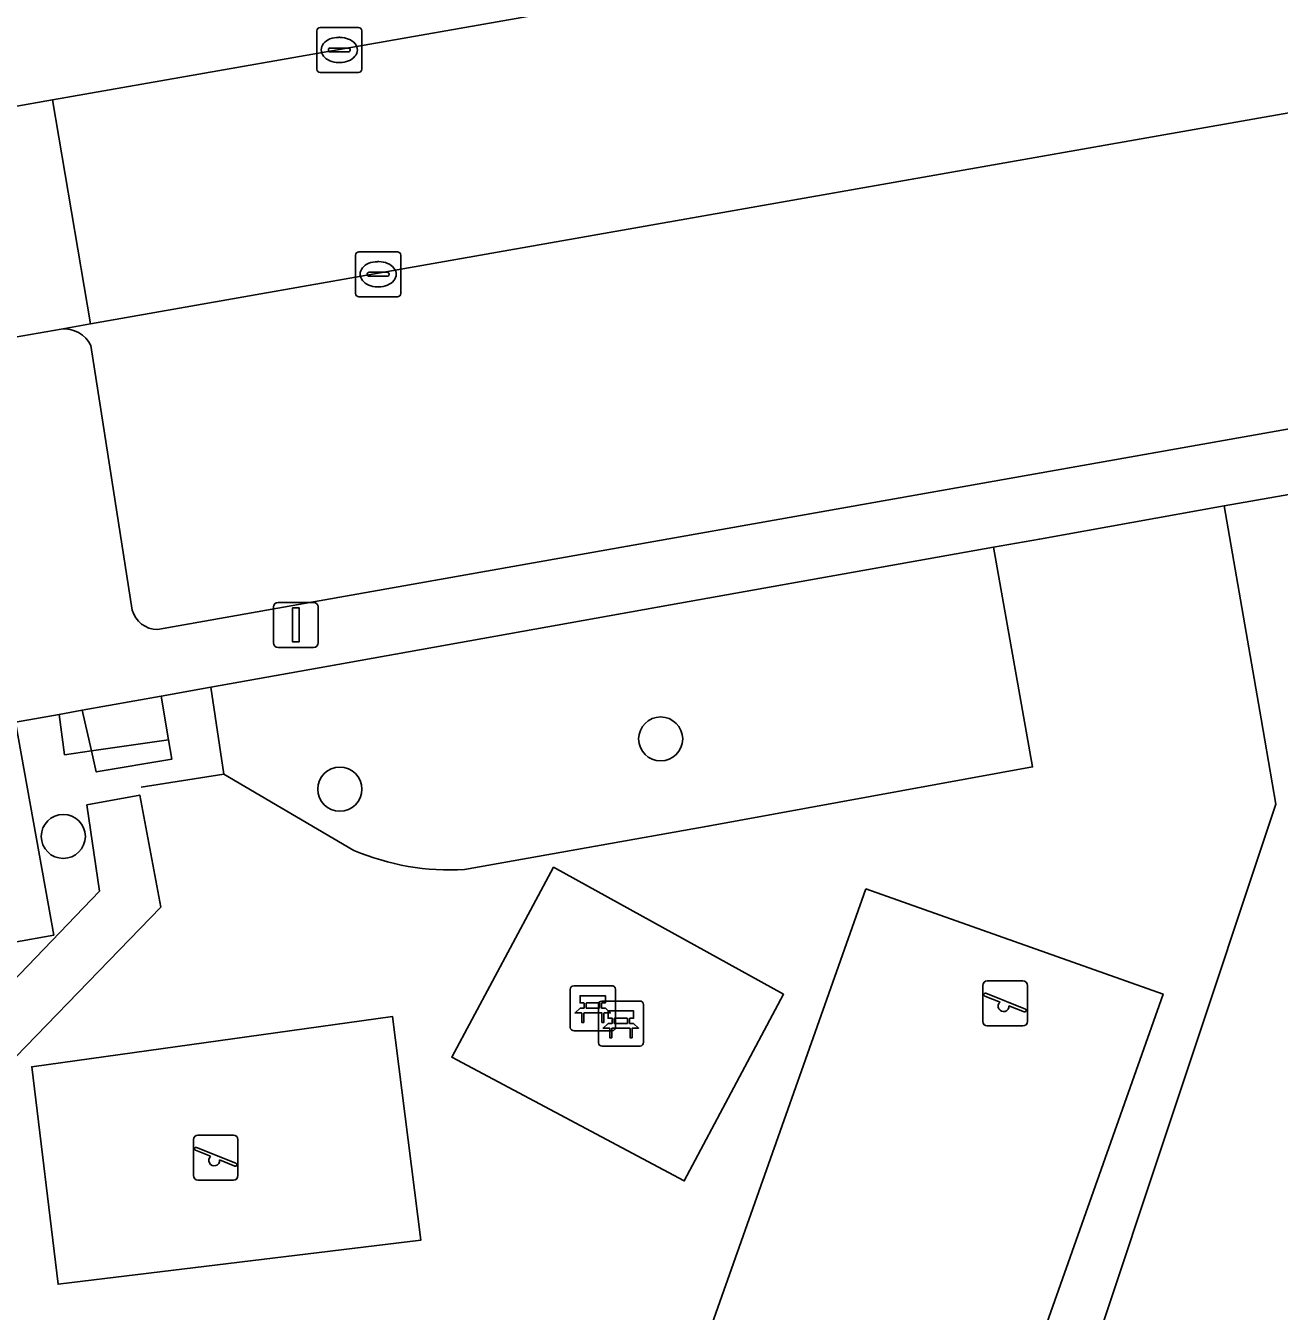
# Model space of a CAD drawing. Extents: x 162879 to 165540, y 384011 to 385181.
# Drawn here: x 164307.79 to 164335.61, y 384659.6 to 384688.13 of the extents above; entities that cross this region are included whole.
import ezdxf

# ---------------------------------------------------------------- set-up
doc = ezdxf.new("R2010")
doc.units = 0
for name, color, linetype in [('IMGEO_Bank', 7, 'Continuous'), ('IMGEO_Boom', 7, 'Continuous'), ('IMGEO_Groenvoorziening', 7, 'Continuous'), ('IMGEO_Hek', 7, 'Continuous'), ('IMGEO_Kolk', 7, 'Continuous'), ('IMGEO_Lichtmast', 7, 'Continuous'), ('IMGEO_Parkeervlak_open', 7, 'Continuous'), ('IMGEO_Rijbaan_lokaal_open', 7, 'Continuous'), ('IMGEO_Speelvoorziening', 7, 'Continuous'), ('IMGEO_Terreindeel_open', 7, 'Continuous'), ('IMGEO_Terreindeel_zand', 7, 'Continuous'), ('IMGEO_Voetpad_open', 7, 'Continuous')]:
    doc.layers.add(name, color=color, linetype=linetype)

msp = doc.modelspace()

# ---------------------------------------------------------------- linework, layer by layer
at = {"layer": 'IMGEO_Bank'}
for p, q in [((164319.949, 384666.822), (164320.79, 384666.822)), ((164320.79, 384666.822), (164319.949, 384666.822)), ((164319.874, 384665.897), (164319.874, 384666.738)), ((164319.874, 384666.738), (164319.874, 384665.897)), ((164320.874, 384666.747), (164320.874, 384665.906)), ((164320.874, 384665.906), (164320.874, 384666.747)), ((164320.571, 384666.22), (164320.178, 384666.22)), ((164320.183, 384666.328), (164320.183, 384666.434)), ((164320.227, 384666.434), (164320.227, 384666.328)), ((164320.515, 384666.44), (164320.233, 384666.44)), ((164320.233, 384666.322), (164320.515, 384666.322)), ((164320.497, 384665.557), (164320.497, 384666.398)), ((164320.497, 384666.398), (164320.497, 384665.557)), ((164320.521, 384666.328), (164320.521, 384666.434)), ((164320.565, 384666.434), (164320.565, 384666.328)), ((164320.572, 384666.482), (164321.413, 384666.482)), ((164321.413, 384666.482), (164320.572, 384666.482)), ((164321.497, 384666.407), (164321.497, 384665.566)), ((164321.497, 384665.566), (164321.497, 384666.407)), ((164320.806, 384665.988), (164320.806, 384666.094)), ((164320.85, 384666.094), (164320.85, 384665.988)), ((164321.138, 384666.1), (164320.856, 384666.1)), ((164320.856, 384665.982), (164321.138, 384665.982)), ((164321.144, 384665.988), (164321.144, 384666.094)), ((164321.188, 384666.094), (164321.188, 384665.988)), ((164320.799, 384665.822), (164319.958, 384665.822)), ((164319.958, 384665.822), (164320.799, 384665.822)), ((164321.194, 384665.88), (164320.801, 384665.88)), ((164321.422, 384665.482), (164320.581, 384665.482)), ((164320.581, 384665.482), (164321.422, 384665.482))]:
    msp.add_line(p, q, dxfattribs=at)
for points in [[(164320.177, 384666.44), (164320.091, 384666.44), (164320.091, 384666.601), (164320.654, 384666.601), (164320.654, 384666.44), (164320.571, 384666.44)], [(164320.121, 384666.22), (164319.979, 384666.22), (164320.091, 384666.322), (164320.177, 384666.322)], [(164320.171, 384666.213), (164320.171, 384666.006), (164320.128, 384666.006), (164320.128, 384666.213)], [(164320.571, 384666.322), (164320.654, 384666.322), (164320.766, 384666.22), (164320.627, 384666.22)], [(164320.621, 384666.213), (164320.621, 384666.006), (164320.577, 384666.006), (164320.577, 384666.213)], [(164320.8, 384666.1), (164320.714, 384666.1), (164320.714, 384666.261), (164321.277, 384666.261), (164321.277, 384666.1), (164321.194, 384666.1)], [(164320.744, 384665.88), (164320.602, 384665.88), (164320.714, 384665.982), (164320.8, 384665.982)], [(164321.194, 384665.982), (164321.277, 384665.982), (164321.389, 384665.88), (164321.25, 384665.88)], [(164320.794, 384665.873), (164320.794, 384665.666), (164320.751, 384665.666), (164320.751, 384665.873)], [(164321.244, 384665.873), (164321.244, 384665.666), (164321.2, 384665.666), (164321.2, 384665.873)]]:
    msp.add_lwpolyline(points, dxfattribs=at)
for centre, radius, start, end in [((164319.952, 384666.744), 0.0779, 92.4484, 184.2845), ((164319.952, 384666.744), 0.0779, 92.4484, 184.2845), ((164320.796, 384666.744), 0.0779, 2.4484, 94.2845), ((164320.796, 384666.744), 0.0779, 2.4484, 94.2845), ((164320.121, 384666.213), 0.00671, 2.8957, 87.1043), ((164320.178, 384666.213), 0.00671, 92.8957, 177.1043), ((164320.176, 384666.433), 0.00671, 2.8957, 87.1043), ((164320.176, 384666.329), 0.00671, 272.8957, 357.1043), ((164320.233, 384666.433), 0.00671, 92.8957, 177.1043), ((164320.233, 384666.329), 0.00671, 182.8957, 267.1043), ((164320.575, 384666.404), 0.0779, 92.4484, 184.2845), ((164320.575, 384666.404), 0.0779, 92.4484, 184.2845), ((164320.515, 384666.433), 0.00671, 2.8957, 87.1043), ((164320.515, 384666.329), 0.00671, 272.8957, 357.1043), ((164320.572, 384666.433), 0.00671, 92.8957, 177.1043), ((164320.572, 384666.329), 0.00671, 182.8957, 267.1043), ((164320.57, 384666.213), 0.00671, 2.8957, 87.1043), ((164320.627, 384666.213), 0.00671, 92.8957, 177.1043), ((164321.419, 384666.404), 0.0779, 2.4484, 94.2845), ((164321.419, 384666.404), 0.0779, 2.4484, 94.2845), ((164320.799, 384666.093), 0.00671, 2.8957, 87.1043), ((164320.799, 384665.989), 0.00671, 272.8957, 357.1043), ((164320.856, 384666.093), 0.00671, 92.8957, 177.1043), ((164320.856, 384665.989), 0.00671, 182.8957, 267.1043), ((164321.138, 384666.093), 0.00671, 2.8957, 87.1043), ((164321.138, 384665.989), 0.00671, 272.8957, 357.1043), ((164321.195, 384666.093), 0.00671, 92.8957, 177.1043), ((164321.195, 384665.989), 0.00671, 182.8957, 267.1043), ((164319.952, 384665.9), 0.0779, 182.4484, 274.2845), ((164319.952, 384665.9), 0.0779, 182.4484, 274.2845), ((164320.744, 384665.873), 0.00671, 2.8957, 87.1043), ((164320.801, 384665.873), 0.00671, 92.8957, 177.1043), ((164320.796, 384665.9), 0.0779, 272.4484, 4.2845), ((164320.796, 384665.9), 0.0779, 272.4484, 4.2845), ((164321.193, 384665.873), 0.00671, 2.8957, 87.1043), ((164321.25, 384665.873), 0.00671, 92.8957, 177.1043), ((164320.575, 384665.56), 0.0779, 182.4484, 274.2845), ((164320.575, 384665.56), 0.0779, 182.4484, 274.2845), ((164321.419, 384665.56), 0.0779, 272.4484, 4.2845), ((164321.419, 384665.56), 0.0779, 272.4484, 4.2845)]:
    msp.add_arc(centre, radius, start, end, dxfattribs=at)
at = {"layer": 'IMGEO_Boom'}
for centre in [(164321.879, 384672.299), (164314.759, 384671.184), (164308.622, 384670.136)]:
    msp.add_circle(centre, 0.489, dxfattribs=at)
at = {"layer": 'IMGEO_Groenvoorziening'}
for points in [[(164307.89, 384620.966), (164313.297, 384634.62), (164321.874, 384630.511), (164323.398, 384634.061), (164326.726, 384632.659), (164332.939, 384650.406), (164338.675, 384667.771), (164339.658, 384670.493), (164338.324, 384678.176), (164335.694, 384677.705), (164334.387, 384677.471), (164335.208, 384672.742), (164335.535, 384670.854), (164329.153, 384651.695), (164324.711, 384639.007), (164323.173, 384638.73), (164318.661, 384639.767), (164315.989, 384639.35), (164315.138, 384639.125), (164312.225, 384637.937), (164310.846, 384636.822), (164309.947, 384635.932), (164307.487, 384632.367)], [(164335.535, 384670.854), (164335.208, 384672.742), (164334.387, 384677.471), (164330.285, 384676.737), (164329.264, 384676.554), (164330.134, 384671.679), (164322.929, 384670.363), (164317.529, 384669.4)], [(164329.264, 384676.554), (164322.1, 384675.273), (164314.921, 384673.988), (164311.897, 384673.447), (164312.182, 384671.517), (164315.073, 384669.824)], [(164317.529, 384669.4), (164322.929, 384670.363), (164330.134, 384671.679), (164329.264, 384676.554)], [(164315.073, 384669.824), (164312.182, 384671.517), (164311.897, 384673.447), (164310.794, 384673.25), (164310.958, 384672.283), (164311.032, 384671.854), (164309.354, 384671.567), (164309.246, 384672.034), (164308.652, 384671.948), (164308.532, 384672.845), (164307.558, 384672.671), (164308.411, 384667.947), (164282.927, 384663.387), (164282.975, 384663.113), (164285.501, 384648.584), (164287.749, 384635.655), (164290.149, 384634.786), (164288.179, 384633.184), (164289.683, 384624.534)], [(164307.487, 384632.367), (164309.947, 384635.932), (164310.846, 384636.822), (164312.225, 384637.937), (164315.138, 384639.125), (164315.989, 384639.35), (164318.661, 384639.767), (164323.173, 384638.73), (164324.711, 384639.007), (164329.153, 384651.695), (164335.535, 384670.854)]]:
    msp.add_lwpolyline(points, dxfattribs=at)
for points in [[(164308.532, 384672.845), (164308.652, 384671.948), (164309.246, 384672.034), (164309.039, 384672.936)], [(164282.927, 384663.387), (164308.411, 384667.947), (164307.558, 384672.671), (164290.577, 384669.632), (164281.817, 384668.29)], [(164306.453, 384631.596), (164294.702, 384629.342), (164289.859, 384656.991), (164294.617, 384657.886), (164293.881, 384661.989), (164300.828, 384663.199), (164301.295, 384660.46), (164309.427, 384668.921), (164309.143, 384670.836), (164310.32, 384671.054), (164310.784, 384668.567), (164301.574, 384659.066)], [(164319.502, 384669.451), (164324.608, 384666.631), (164322.404, 384662.491), (164317.244, 384665.234)], [(164326.429, 384668.97), (164333.029, 384666.638), (164325.169, 384644.393), (164318.569, 384646.725)], [(164326.429, 384668.97), (164318.569, 384646.725), (164325.169, 384644.393), (164333.029, 384666.638)], [(164316.555, 384661.174), (164308.505, 384660.196), (164307.92, 384665.024), (164315.927, 384666.139)]]:
    msp.add_lwpolyline(points, close=True, dxfattribs=at)
msp.add_arc((164317.211, 384674.881), 5.49, 247.085, 273.3252, dxfattribs=at)
msp.add_arc((164317.211, 384674.881), 5.49, 247.085, 273.3252, dxfattribs=at)
at = {"layer": 'IMGEO_Hek'}
for points in [[(164311.897, 384673.447), (164312.182, 384671.517)], [(164308.652, 384671.948), (164308.532, 384672.845)], [(164310.958, 384672.283), (164309.246, 384672.034)], [(164309.246, 384672.034), (164308.652, 384671.948)], [(164312.182, 384671.517), (164310.347, 384671.226)]]:
    msp.add_lwpolyline(points, dxfattribs=at)
at = {"layer": 'IMGEO_Kolk'}
for p, q in [((164314.246, 384687.166), (164314.246, 384688.018)), ((164314.321, 384688.092), (164315.173, 384688.092)), ((164315.247, 384688.018), (164315.247, 384687.166)), ((164314.548, 384687.635), (164314.946, 384687.635)), ((164314.734, 384687.872), (164314.759, 384687.872)), ((164314.505, 384687.586), (164314.505, 384687.598)), ((164314.943, 384687.549), (164314.545, 384687.549)), ((164314.989, 384687.598), (164314.989, 384687.586)), ((164315.173, 384687.092), (164314.321, 384687.092)), ((164314.757, 384687.312), (164314.732, 384687.312)), ((164315.109, 384682.187), (164315.109, 384683.039)), ((164315.184, 384683.113), (164316.036, 384683.113)), ((164316.11, 384683.039), (164316.11, 384682.187)), ((164315.597, 384682.893), (164315.622, 384682.893)), ((164315.368, 384682.607), (164315.368, 384682.619)), ((164315.806, 384682.57), (164315.408, 384682.57)), ((164315.411, 384682.656), (164315.809, 384682.656)), ((164315.852, 384682.619), (164315.852, 384682.607)), ((164315.62, 384682.333), (164315.595, 384682.333)), ((164316.036, 384682.113), (164315.184, 384682.113))]:
    msp.add_line(p, q, dxfattribs=at)
for points in [[(164314.246, 384687.166), (164314.246, 384688.018)], [(164314.321, 384688.092), (164315.173, 384688.092)], [(164315.247, 384688.018), (164315.247, 384687.166)], [(164315.173, 384687.092), (164314.321, 384687.092)], [(164315.109, 384682.187), (164315.109, 384683.039)], [(164315.184, 384683.113), (164316.036, 384683.113)], [(164316.11, 384683.039), (164316.11, 384682.187)], [(164316.036, 384682.113), (164315.184, 384682.113)]]:
    msp.add_lwpolyline(points, dxfattribs=at)
for centre, radius, start, end in [((164314.323, 384688.016), 0.0765, 91.552, 178.448), ((164314.323, 384688.016), 0.0765, 91.552, 178.448), ((164315.171, 384688.016), 0.0765, 1.552, 88.448), ((164315.171, 384688.016), 0.0765, 1.552, 88.448), ((164314.545, 384687.595), 0.0403, 85.8775, 175.7526), ((164314.95, 384687.597), 0.0386, 1.7309, 96.639), ((164314.542, 384687.585), 0.0366, 178.938, 274.7102), ((164314.946, 384687.592), 0.043, 264.8664, 352.4533), ((164314.323, 384687.168), 0.0765, 181.552, 268.448), ((164314.323, 384687.168), 0.0765, 181.552, 268.448), ((164315.171, 384687.168), 0.0765, 271.552, 358.448), ((164315.171, 384687.168), 0.0765, 271.552, 358.448), ((164315.186, 384683.037), 0.0765, 91.552, 178.448), ((164315.186, 384683.037), 0.0765, 91.552, 178.448), ((164316.034, 384683.037), 0.0765, 1.552, 88.448), ((164316.034, 384683.037), 0.0765, 1.552, 88.448), ((164315.408, 384682.616), 0.0403, 85.8775, 175.7526), ((164315.405, 384682.606), 0.0366, 178.938, 274.7102), ((164315.809, 384682.613), 0.043, 264.8664, 352.4533), ((164315.813, 384682.618), 0.0386, 1.7309, 96.639), ((164315.186, 384682.189), 0.0765, 181.552, 268.448), ((164315.186, 384682.189), 0.0765, 181.552, 268.448), ((164316.034, 384682.189), 0.0765, 271.552, 358.448), ((164316.034, 384682.189), 0.0765, 271.552, 358.448)]:
    msp.add_arc(centre, radius, start, end, dxfattribs=at)
for centre, major_axis, ratio, start_param, end_param in [((164314.733, 384687.592), (-0.387, 0.002), 0.722429, 4.712389, 7.853982), ((164314.758, 384687.592), (-0.39, 0.002), 0.717154, 1.570796, 4.712389), ((164315.596, 384682.613), (-0.387, 0.002), 0.722429, 4.712389, 7.853982), ((164315.621, 384682.613), (-0.39, 0.002), 0.717154, 1.570796, 4.712389)]:
    msp.add_ellipse(centre, major_axis=major_axis, ratio=ratio, start_param=start_param, end_param=end_param, dxfattribs=at)
at = {"layer": 'IMGEO_Lichtmast'}
for p, q in [((164313.387, 384675.331), (164314.177, 384675.331)), ((164314.177, 384675.331), (164313.387, 384675.331)), ((164313.287, 384674.431), (164313.287, 384675.231)), ((164313.287, 384675.231), (164313.287, 384674.431)), ((164314.277, 384675.231), (164314.277, 384674.431)), ((164314.277, 384674.431), (164314.277, 384675.231)), ((164314.177, 384674.331), (164313.387, 384674.331)), ((164313.387, 384674.331), (164314.177, 384674.331))]:
    msp.add_line(p, q, dxfattribs=at)
msp.add_lwpolyline([(164313.707, 384675.206), (164313.857, 384675.206), (164313.857, 384674.456), (164313.707, 384674.456), (164313.707, 384675.206)], dxfattribs=at)
for centre, start, end in [((164313.387, 384675.231), 90, 180), ((164313.387, 384675.231), 90, 180), ((164314.177, 384675.231), 0, 90), ((164314.177, 384675.231), 360, 90), ((164313.387, 384674.431), 180, 270), ((164313.387, 384674.431), 180, 270), ((164314.177, 384674.431), 270, 0), ((164314.177, 384674.431), 270, 0)]:
    msp.add_arc(centre, 0.1, start, end, dxfattribs=at)
at = {"layer": 'IMGEO_Parkeervlak_open'}
for points in [[(164340.402, 384687.004), (164309.223, 384681.511)], [(164309.223, 384681.511), (164308.571, 384681.396)], [(164309.236, 384681.029), (164310.154, 384675.159)], [(164335.411, 384679.107), (164337.83, 384679.536)], [(164310.711, 384674.73), (164335.411, 384679.107)]]:
    msp.add_lwpolyline(points, dxfattribs=at)
for centre, radius, start, end in [((164308.644, 384680.742), 0.658, 25.8622, 96.351), ((164310.711, 384675.306), 0.576, 194.7828, 270.0104)]:
    msp.add_arc(centre, radius, start, end, dxfattribs=at)
at = {"layer": 'IMGEO_Rijbaan_lokaal_open'}
for points in [[(164343.194, 384692.598), (164338.536, 384691.78), (164308.386, 384686.485), (164309.223, 384681.511), (164340.402, 384687.004), (164346.933, 384688.167), (164346.098, 384693.108)], [(164309.223, 384681.511), (164308.386, 384686.485), (164305.664, 384686.007), (164306.494, 384681.03), (164306.866, 384681.096), (164308.571, 384681.396)]]:
    msp.add_lwpolyline(points, close=True, dxfattribs=at)
at = {"layer": 'IMGEO_Speelvoorziening'}
for p, q in [((164329.028, 384666.028), (164329.028, 384666.828)), ((164329.028, 384666.828), (164329.028, 384666.028)), ((164329.128, 384666.928), (164329.918, 384666.928)), ((164329.918, 384666.928), (164329.128, 384666.928)), ((164330.018, 384666.828), (164330.018, 384666.028)), ((164330.018, 384666.028), (164330.018, 384666.828)), ((164329.411, 384666.456), (164329.072, 384666.593)), ((164329.097, 384666.653), (164329.973, 384666.3)), ((164329.949, 384666.24), (164329.609, 384666.377)), ((164329.918, 384665.928), (164329.128, 384665.928)), ((164329.128, 384665.928), (164329.918, 384665.928)), ((164311.509, 384662.608), (164311.509, 384663.408)), ((164311.509, 384663.408), (164311.509, 384662.608)), ((164311.609, 384663.508), (164312.399, 384663.508)), ((164312.399, 384663.508), (164311.609, 384663.508)), ((164312.499, 384663.408), (164312.499, 384662.608)), ((164312.499, 384662.608), (164312.499, 384663.408)), ((164311.892, 384663.036), (164311.553, 384663.173)), ((164311.578, 384663.233), (164312.454, 384662.88)), ((164312.43, 384662.82), (164312.09, 384662.957)), ((164312.399, 384662.508), (164311.609, 384662.508)), ((164311.609, 384662.508), (164312.399, 384662.508))]:
    msp.add_line(p, q, dxfattribs=at)
for centre, radius, start, end in [((164329.128, 384666.828), 0.1, 90, 180), ((164329.128, 384666.828), 0.1, 90, 180), ((164329.918, 384666.828), 0.1, 0, 90), ((164329.918, 384666.828), 0.1, 360, 90), ((164329.085, 384666.623), 0.0327, 68.078, 248.078), ((164329.49, 384666.366), 0.12, 130.9928, 5.1632), ((164329.961, 384666.27), 0.0327, 248.078, 68.078), ((164329.128, 384666.028), 0.1, 180, 270), ((164329.128, 384666.028), 0.1, 180, 270), ((164329.918, 384666.028), 0.1, 270, 0), ((164329.918, 384666.028), 0.1, 270, 0), ((164311.609, 384663.408), 0.1, 90, 180), ((164311.609, 384663.408), 0.1, 90, 180), ((164312.399, 384663.408), 0.1, 0, 90), ((164312.399, 384663.408), 0.1, 360, 90), ((164311.566, 384663.203), 0.0327, 68.078, 248.078), ((164311.971, 384662.946), 0.12, 130.9928, 5.1632), ((164312.442, 384662.85), 0.0327, 248.078, 68.078), ((164311.609, 384662.608), 0.1, 180, 270), ((164311.609, 384662.608), 0.1, 180, 270), ((164312.399, 384662.608), 0.1, 270, 0), ((164312.399, 384662.608), 0.1, 270, 0)]:
    msp.add_arc(centre, radius, start, end, dxfattribs=at)
at = {"layer": 'IMGEO_Terreindeel_open'}
for points in [[(164309.039, 384672.936), (164309.246, 384672.034), (164310.958, 384672.283), (164310.794, 384673.25)], [(164309.246, 384672.034), (164309.354, 384671.567), (164311.032, 384671.854), (164310.958, 384672.283)], [(164322.404, 384662.491), (164324.608, 384666.631), (164319.502, 384669.451), (164317.244, 384665.234)]]:
    msp.add_lwpolyline(points, close=True, dxfattribs=at)
at = {"layer": 'IMGEO_Terreindeel_zand'}
msp.add_lwpolyline([(164308.505, 384660.196), (164316.555, 384661.174), (164315.927, 384666.139), (164307.92, 384665.024)], close=True, dxfattribs=at)
at = {"layer": 'IMGEO_Voetpad_open'}
for points in [[(164266.752, 384679.285), (164286.12, 384682.575), (164305.664, 384686.007), (164308.386, 384686.485), (164338.536, 384691.78), (164338.448, 384692.271), (164343.106, 384693.089), (164343.194, 384692.598), (164346.098, 384693.108), (164348.659, 384693.558), (164359.364, 384695.438)], [(164281.016, 384673.079), (164281.817, 384668.29), (164290.577, 384669.632), (164307.558, 384672.671), (164308.532, 384672.845), (164309.039, 384672.936), (164310.794, 384673.25), (164311.897, 384673.447), (164314.921, 384673.988), (164322.1, 384675.273), (164329.264, 384676.554), (164330.285, 384676.737), (164334.387, 384677.471), (164335.694, 384677.705), (164338.324, 384678.176), (164341.433, 384678.732), (164342.095, 384681.353), (164343.268, 384684.303), (164348.148, 384685.06), (164361.979, 384687.467), (164369.263, 384685.606), (164376.258, 384683.505), (164377.118, 384685.851)], [(164308.571, 384681.396), (164306.866, 384681.096), (164306.418, 384680.547), (164307.43, 384674.64)], [(164310.154, 384675.159), (164309.236, 384681.029)], [(164337.83, 384679.536), (164335.411, 384679.107), (164310.711, 384674.73)]]:
    msp.add_lwpolyline(points, dxfattribs=at)
msp.add_lwpolyline([(164300.828, 384663.199), (164293.881, 384661.989), (164294.617, 384657.886), (164301.574, 384659.066), (164310.784, 384668.567), (164310.32, 384671.054), (164309.143, 384670.836), (164309.427, 384668.921), (164301.295, 384660.46)], close=True, dxfattribs=at)
for centre, radius, start, end in [((164308.644, 384680.742), 0.658, 25.8622, 96.351), ((164310.711, 384675.306), 0.576, 194.7828, 270.0104)]:
    msp.add_arc(centre, radius, start, end, dxfattribs=at)

doc.saveas('drawing.dxf')
